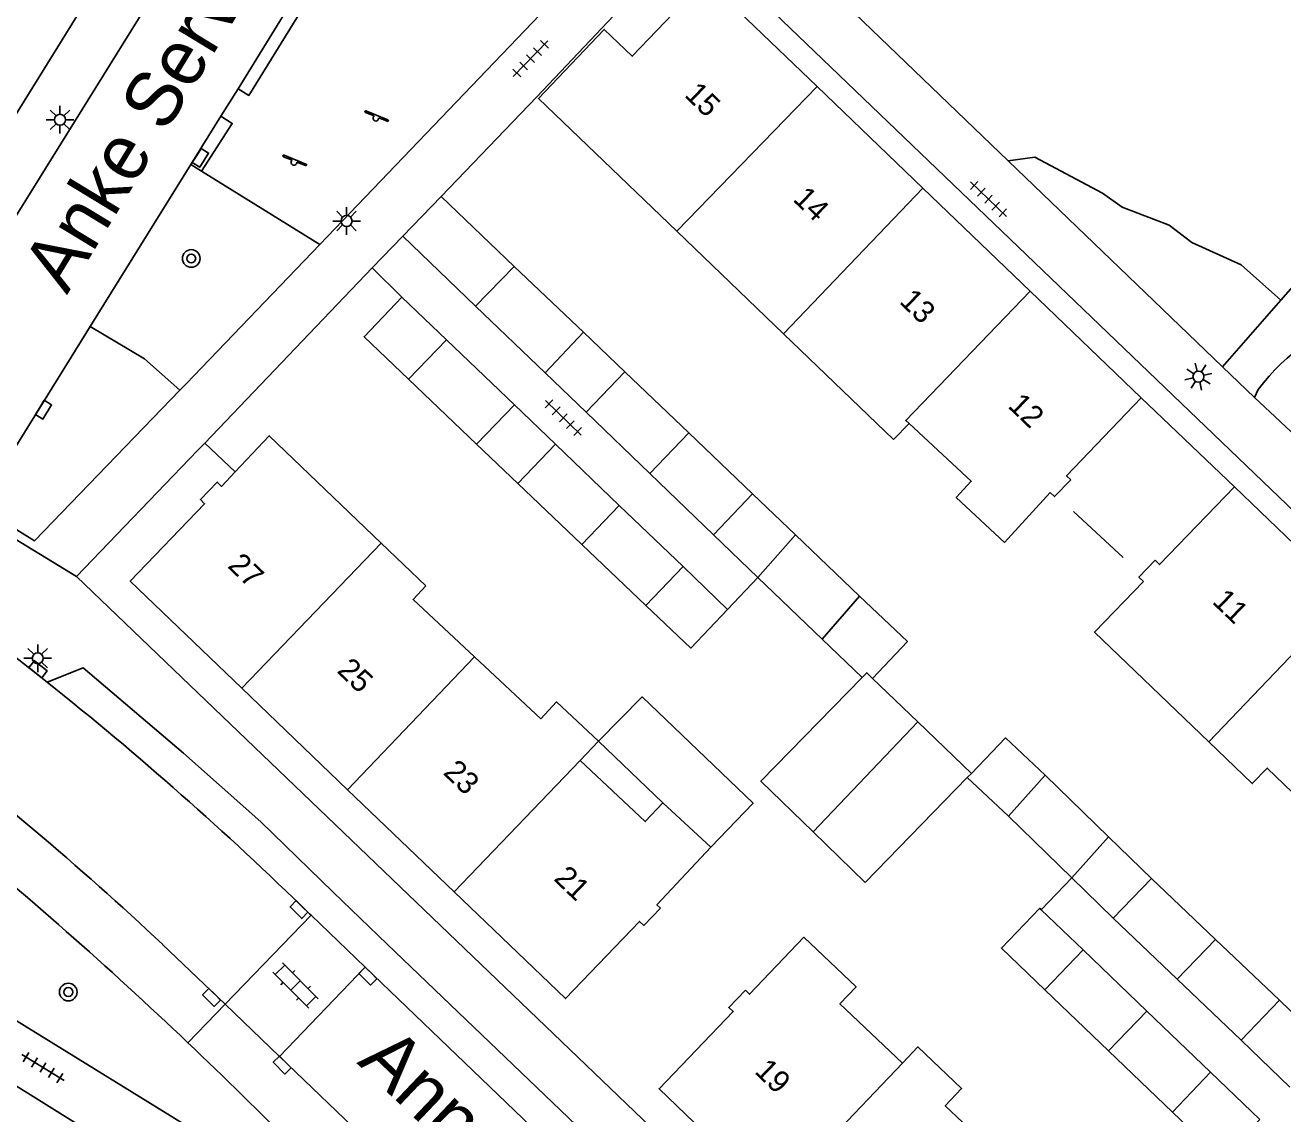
# Model space of a CAD drawing. Extents: x 128999 to 131010, y 395498 to 399007.
# Drawn here: x 130374.2 to 130431.2, y 398212.9 to 398262.2 of the extents above; entities that cross this region are included whole.
import ezdxf

# ---------------------------------------------------------------- set-up
doc = ezdxf.new("R2010")
doc.units = 0
for name, color, linetype in [('gg-afsc-erfafscheiding', 7, 'Continuous'), ('gg-afsc-muur', 7, 'Continuous'), ('gg-anno-huisnummerreeks BGT', 7, 'Continuous'), ('gg-anno-openbare ruimte label', 7, 'Continuous'), ('gg-bbg-bijgebouw', 7, 'Continuous'), ('gg-bbg-gedigitaliseerde bebouwing', 7, 'Continuous'), ('gg-bbg-gedigitaliseerde bijgebouw', 7, 'Continuous'), ('gg-bbg-hoofdgebouw', 7, 'Continuous'), ('gg-bbg-luifel en loopbrug', 7, 'Continuous'), ('gg-bbg-tussenscheiding', 7, 'Continuous'), ('gg-knt-verharding', 7, 'Continuous'), ('gg-knt-verharding nz', 7, 'Continuous'), ('gt-grn-groengrens', 7, 'Continuous'), ('gt-grn-vlakafsluiter', 7, 'Continuous'), ('gt-grn-weggrens', 7, 'Continuous'), ('gt-symb-boom', 7, 'Continuous'), ('gt-symb-klinker verharding', 7, 'Continuous'), ('gt-symb-kolk', 7, 'Continuous'), ('gt-symb-lichtmast', 7, 'Continuous'), ('gt-symb-speelvoorziening', 7, 'Continuous'), ('gt-symb-tegel verharding', 7, 'Continuous')]:
    doc.layers.add(name, color=color, linetype=linetype)

# ---------------------------------------------------------------- blocks, each defined once
blk = doc.blocks.new('gt0-KOLK')
at = {"layer": 'gt-symb-kolk'}
blk.add_lwpolyline([(0, 0), (0.375, 0), (0.375, 0.4), (-0.375, 0.4), (-0.375, 0), (0, 0)], dxfattribs=at)
blk = doc.blocks.new('gt0-BOOM')
at = {"layer": 'gt-symb-boom'}
for radius in [0.4, 0.2]:
    blk.add_circle((0, 0), radius, dxfattribs=at)
blk = doc.blocks.new('gt0-LMAST')
at = {"layer": 'gt-symb-lichtmast'}
for p, q in [((-0.005, 0.246), (-0.005, 0.621)), ((-0.182, 0.173), (-0.447, 0.438)), ((0.172, 0.173), (0.437, 0.438)), ((-0.255, -0.004), (-0.63, -0.004)), ((-0.182, -0.181), (-0.447, -0.446)), ((-0.005, -0.254), (-0.005, -0.629)), ((0.437, -0.446), (0.172, -0.181)), ((0.245, -0.004), (0.62, -0.004))]:
    blk.add_line(p, q, dxfattribs=at)
blk.add_circle((-0.005, -0.004), 0.25, dxfattribs=at)
blk = doc.blocks.new('gt0-TEG1')
at = {"layer": 'gt-symb-tegel verharding'}
for p, q in [((-1.125, 0), (1.125, 0)), ((-0.9, -0.25), (-0.9, 0.25)), ((-0.45, -0.25), (-0.45, 0.25)), ((0, -0.25), (0, 0.25)), ((0.45, -0.25), (0.45, 0.25)), ((0.9, -0.25), (0.9, 0.25))]:
    blk.add_line(p, q, dxfattribs=at)
blk = doc.blocks.new('gt0-KL1')
at = {"layer": 'gt-symb-klinker verharding'}
for p, q in [((-1.15, 0.3), (1.15, 0.3)), ((-1, -0.3), (-1, 0.3)), ((-0.5, 0.3), (-0.5, 0.45)), ((0, -0.3), (0, 0.3)), ((0.5, 0.3), (0.5, 0.45)), ((1, -0.3), (1, 0.3)), ((-1.15, -0.3), (1.15, -0.3)), ((-0.5, -0.45), (-0.5, -0.3)), ((0.5, -0.45), (0.5, -0.3))]:
    blk.add_line(p, q, dxfattribs=at)
blk = doc.blocks.new('gt0-SV')
at = {"layer": 'gt-symb-speelvoorziening'}
for p, q in [((-0.477, 0.255), (-0.08, 0.096)), ((0.542, -0.076), (-0.449, 0.324)), ((0.125, 0.014), (0.515, -0.143))]:
    blk.add_line(p, q, dxfattribs=at)
for centre, radius, start, end in [((-0.466, 0.291), 0.0369, 63.6251, 252.6602), ((-0.002, -0.005), 0.128, 127.6866, 8.5986), ((0.531, -0.111), 0.0363, 243.5085, 72.5436)]:
    blk.add_arc(centre, radius, start, end, dxfattribs=at)

msp = doc.modelspace()

# ---------------------------------------------------------------- linework, layer by layer
at = {"layer": 'gg-afsc-erfafscheiding'}
for p, q in [((130397.38, 398258.965), (130393.043, 398254.455)), ((130389.924, 398251.221), (130382.352, 398243.293)), ((130391.272, 398249.898), (130389.924, 398251.221)), ((130382.352, 398243.293), (130383.721, 398241.986)), ((130406.014, 398235.756), (130407.385, 398237.206))]:
    msp.add_line(p, q, dxfattribs=at)
at = {"layer": 'gg-afsc-muur'}
for p, q in [((130423.916, 398238.112), (130421.677, 398240.185)), ((130420.214, 398222.154), (130421.599, 398223.597))]:
    msp.add_line(p, q, dxfattribs=at)
at = {"layer": 'gg-bbg-bijgebouw'}
for p, q in [((130396.36, 398251.283), (130394.609, 398249.492)), ((130394.609, 398249.492), (130397.751, 398246.471)), ((130393.291, 398247.972), (130391.573, 398246.184)), ((130396.362, 398245.023), (130393.291, 398247.972)), ((130399.609, 398244.684), (130402.493, 398241.911)), ((130401.11, 398240.464), (130398.225, 398243.235)), ((130402.493, 398241.911), (130405.375, 398239.138)), ((130403.996, 398237.694), (130401.11, 398240.464)), ((130407.385, 398237.206), (130410.288, 398234.415))]:
    msp.add_line(p, q, dxfattribs=at)
at = {"layer": 'gg-bbg-gedigitaliseerde bebouwing'}
for p, q in [((130413.532, 398243.452), (130414.228, 398244.177)), ((130399.335, 398228.911), (130400.176, 398229.788)), ((130405.25, 398224.984), (130403.089, 398227.005))]:
    msp.add_line(p, q, dxfattribs=at)
for points in [[(130414.228, 398244.177), (130417.046, 398241.558), (130416.367, 398240.828), (130418.557, 398238.793), (130420.621, 398241.053)], [(130424.835, 398237.025), (130422.625, 398234.725), (130427.805, 398229.759)], [(130394.562, 398233.61), (130391.779, 398236.212), (130392.35, 398236.823)], [(130400.176, 398229.788), (130398.275, 398231.565), (130397.563, 398230.804), (130394.562, 398233.61)], [(130427.805, 398229.759), (130429.765, 398227.867), (130430.442, 398228.569), (130433.092, 398226.011)], [(130403.089, 398227.005), (130402.289, 398226.15), (130399.335, 398228.911)], [(130402.97, 398222.23), (130402.812, 398222.377), (130405.25, 398224.984)], [(130406.82, 398218.51), (130407.008, 398218.328), (130409.461, 398220.913), (130411.829, 398218.665), (130411.102, 398217.899), (130413.933, 398215.214)], [(130413.933, 398215.214), (130414.626, 398215.941), (130416.608, 398214.06), (130415.87, 398213.282), (130418.52, 398210.768)]]:
    msp.add_lwpolyline(points, dxfattribs=at)
at = {"layer": 'gg-bbg-gedigitaliseerde bijgebouw'}
for p, q in [((130399.494, 398248.305), (130396.36, 398251.283)), ((130399.494, 398248.305), (130397.751, 398246.471)), ((130394.653, 398243.245), (130391.573, 398246.184)), ((130401.36, 398246.515), (130399.609, 398244.684)), ((130404.255, 398243.754), (130401.36, 398246.515)), ((130396.362, 398245.023), (130394.653, 398243.245)), ((130404.255, 398243.754), (130407.146, 398240.99)), ((130398.225, 398243.235), (130396.526, 398241.458)), ((130399.421, 398238.697), (130396.526, 398241.458)), ((130407.146, 398240.99), (130405.375, 398239.138)), ((130399.421, 398238.697), (130402.316, 398235.936)), ((130409.092, 398239.13), (130407.385, 398237.206)), ((130409.092, 398239.13), (130411.98, 398236.362)), ((130403.996, 398237.694), (130402.316, 398235.936)), ((130411.98, 398236.362), (130410.288, 398234.415)), ((130414.629, 398230.66), (130412.573, 398232.635)), ((130414.629, 398230.66), (130417.056, 398228.332)), ((130416.867, 398228.138), (130412.242, 398223.385)), ((130417.056, 398228.332), (130416.867, 398228.138)), ((130420.387, 398228.255), (130418.732, 398226.387)), ((130423.254, 398225.465), (130420.387, 398228.255)), ((130421.599, 398223.597), (130418.732, 398226.387)), ((130409.884, 398225.68), (130412.242, 398223.385)), ((130423.254, 398225.465), (130421.599, 398223.597)), ((130423.474, 398221.77), (130425.203, 398223.572)), ((130428.101, 398220.815), (130425.203, 398223.572)), ((130426.372, 398219.013), (130423.474, 398221.77)), ((130428.101, 398220.815), (130430.999, 398218.058)), ((130422.108, 398220.337), (130420.378, 398218.533)), ((130424.993, 398217.567), (130422.108, 398220.337)), ((130426.372, 398219.013), (130429.27, 398216.256)), ((130423.263, 398215.763), (130420.378, 398218.533)), ((130424.993, 398217.567), (130427.878, 398214.797)), ((130429.27, 398216.256), (130430.999, 398218.058)), ((130423.263, 398215.763), (130426.148, 398212.993)), ((130427.878, 398214.797), (130426.148, 398212.993))]:
    msp.add_line(p, q, dxfattribs=at)
for points in [[(130412.099, 398232.674), (130407.526, 398227.975), (130409.884, 398225.68)], [(130412.099, 398232.674), (130412.31, 398232.891), (130412.573, 398232.635)]]:
    msp.add_lwpolyline(points, dxfattribs=at)
at = {"layer": 'gg-bbg-hoofdgebouw'}
for p, q in [((130410.075, 398259.43), (130405.02, 398264.29)), ((130410.075, 398259.43), (130414.853, 398254.836)), ((130414.853, 398254.836), (130419.709, 398250.167)), ((130408.546, 398248.241), (130403.715, 398252.881)), ((130419.709, 398250.167), (130424.73, 398245.34)), ((130413.532, 398243.452), (130408.546, 398248.241)), ((130434.096, 398236.354), (130428.96, 398241.31)), ((130392.35, 398236.823), (130390.336, 398238.755)), ((130388.811, 398227.589), (130384.019, 398232.186)), ((130393.634, 398222.962), (130388.811, 398227.589)), ((130378.312, 398211.38), (130372.35, 398215.077))]:
    msp.add_line(p, q, dxfattribs=at)
for points in [[(130403.715, 398252.881), (130397.45, 398258.899), (130400.431, 398262.019), (130401.698, 398260.81), (130405.02, 398264.29)], [(130424.73, 398245.34), (130421.36, 398241.81), (130421.55, 398241.63)], [(130390.336, 398238.755), (130385.267, 398243.618), (130383.721, 398241.986)], [(130384.019, 398232.186), (130378.97, 398237.03), (130382.34, 398240.54), (130382.15, 398240.73), (130382.91, 398241.52), (130383.1, 398241.33), (130383.721, 398241.986)], [(130421.55, 398241.63), (130420.816, 398240.866), (130420.621, 398241.053)], [(130428.96, 398241.31), (130425.57, 398237.79), (130425.37, 398237.98)], [(130425.37, 398237.98), (130424.636, 398237.216), (130424.835, 398237.025)], [(130402.97, 398222.23), (130402.22, 398221.45), (130402.03, 398221.63), (130398.67, 398218.13), (130393.634, 398222.962)], [(130408.084, 398209.081), (130402.91, 398214.05), (130406.27, 398217.55), (130406.07, 398217.73), (130406.82, 398218.51)]]:
    msp.add_lwpolyline(points, dxfattribs=at)
at = {"layer": 'gg-bbg-luifel en loopbrug'}
for p, q in [((130393.043, 398254.455), (130391.313, 398252.656)), ((130396.36, 398251.283), (130393.043, 398254.455)), ((130391.313, 398252.656), (130394.609, 398249.492)), ((130393.291, 398247.972), (130391.272, 398249.898)), ((130399.494, 398248.305), (130401.36, 398246.515)), ((130397.751, 398246.471), (130399.609, 398244.684)), ((130398.225, 398243.235), (130396.362, 398245.023)), ((130394.653, 398243.245), (130396.526, 398241.458)), ((130407.146, 398240.99), (130409.092, 398239.13)), ((130405.375, 398239.138), (130407.385, 398237.206)), ((130406.014, 398235.756), (130403.996, 398237.694)), ((130410.288, 398234.415), (130412.099, 398232.674)), ((130403.089, 398227.005), (130400.176, 398229.788)), ((130418.732, 398226.387), (130416.867, 398228.138)), ((130423.254, 398225.465), (130425.203, 398223.572)), ((130421.599, 398223.597), (130423.474, 398221.77)), ((130420.214, 398222.154), (130422.108, 398220.337)), ((130433.197, 398215.925), (130430.999, 398218.058)), ((130431.466, 398214.121), (130429.27, 398216.256)), ((130430.103, 398212.662), (130427.878, 398214.797))]:
    msp.add_line(p, q, dxfattribs=at)
for points in [[(130391.272, 398249.898), (130389.56, 398248.103), (130391.573, 398246.184)], [(130411.98, 398236.362), (130414.158, 398234.297), (130412.573, 398232.635)], [(130406.014, 398235.756), (130404.343, 398234.003), (130402.316, 398235.936)], [(130400.176, 398229.788), (130402.149, 398231.798), (130407.168, 398226.983), (130405.25, 398224.984)], [(130420.387, 398228.255), (130418.595, 398229.936), (130417.056, 398228.332)], [(130420.214, 398222.154), (130420.142, 398222.223), (130418.412, 398220.421), (130420.378, 398218.533)], [(130430.103, 398212.662), (130428.372, 398210.858), (130426.148, 398212.993)]]:
    msp.add_lwpolyline(points, dxfattribs=at)
at = {"layer": 'gg-bbg-tussenscheiding'}
for p, q in [((130403.715, 398252.881), (130410.075, 398259.43)), ((130414.853, 398254.836), (130408.546, 398248.241)), ((130404.255, 398243.754), (130402.493, 398241.911)), ((130401.11, 398240.464), (130399.421, 398238.697)), ((130390.336, 398238.755), (130384.019, 398232.186)), ((130434.096, 398236.354), (130427.805, 398229.759)), ((130394.562, 398233.61), (130388.811, 398227.589)), ((130409.884, 398225.68), (130414.629, 398230.66)), ((130399.335, 398228.911), (130393.634, 398222.962)), ((130426.372, 398219.013), (130428.101, 398220.815)), ((130424.993, 398217.567), (130423.263, 398215.763)), ((130413.933, 398215.214), (130408.084, 398209.081))]:
    msp.add_line(p, q, dxfattribs=at)
msp.add_lwpolyline([(130419.709, 398250.167), (130414.079, 398244.315), (130414.228, 398244.177)], dxfattribs=at)
at = {"layer": 'gg-knt-verharding'}
for p, q in [((130397.958, 398292.446), (130367.64, 398243.665)), ((130406.12, 398268.19), (130418.718, 398256.072)), ((130435.477, 398236.513), (130404.367, 398266.382)), ((130403.642, 398265.613), (130397.38, 398258.965)), ((130383.851, 398259.337), (130386.233, 398263.174)), ((130397.864, 398263.039), (130387.558, 398252.289)), ((130383.075, 398258.089), (130383.851, 398259.337)), ((130381.715, 398255.899), (130383.075, 398258.089)), ((130377.162, 398248.566), (130381.715, 398255.899)), ((130428.42, 398246.74), (130418.718, 398256.072)), ((130387.558, 398252.289), (130382.197, 398255.6)), ((130431.066, 398249.767), (130428.42, 398246.74)), ((130372.305, 398240.749), (130377.162, 398248.566)), ((130428.42, 398246.74), (130429.86, 398245.35)), ((130429.86, 398245.35), (130430.04, 398245.717)), ((130436.628, 398239.01), (130429.86, 398245.35)), ((130382.352, 398243.293), (130382.021, 398242.948)), ((130382.021, 398242.948), (130376.54, 398237.24)), ((130423.755, 398191.977), (130376.54, 398237.24)), ((130387.156, 398221.906), (130383.264, 398217.876)), ((130383.264, 398217.876), (130380.44, 398220.58)), ((130385.729, 398215.516), (130389.603, 398219.56)), ((130385.729, 398215.516), (130383.264, 398217.876)), ((130390.756, 398210.703), (130385.729, 398215.516))]:
    msp.add_line(p, q, dxfattribs=at)
for points in [[(130366.459, 398246.35), (130397.38, 398296.26), (130398.85, 398295.34), (130398.69, 398295.08), (130399.36, 398294.669)], [(130389.834, 398267.936), (130384.337, 398259.035), (130383.851, 398259.337)], [(130382.197, 398255.6), (130383.591, 398257.768), (130383.075, 398258.089)], [(130387.558, 398252.289), (130381.5, 398245.97), (130381.221, 398245.681)], [(130431.066, 398249.767), (130432.833, 398251.788), (130433.39, 398252.341)], [(130381.221, 398245.681), (130374.645, 398238.868), (130372.108, 398240.429)], [(130375.217, 398232.46), (130372.553, 398234.538), (130369.842, 398236.56)], [(130375.217, 398232.46), (130376.845, 398233.104), (130381.391, 398229.244), (130384.885, 398226.136), (130388.16, 398222.945), (130390.601, 398220.601), (130411.661, 398200.433), (130411.308, 398198.753)], [(130385.36, 398210), (130367.33, 398221.13), (130370.394, 398226.016)]]:
    msp.add_lwpolyline(points, dxfattribs=at)
for centre, radius, start, end in [((130436.873, 398240.723), 8.463, 102.2803, 143.8403), ((130281.611, 398115.467), 144.278, 46.7648, 59.15463), ((130237.79, 398064.612), 208.89, 46.49926, 50.5945), ((130237.706, 398064.54), 209, 44.61158, 46.49635)]:
    msp.add_arc(centre, radius, start, end, dxfattribs=at)
at = {"layer": 'gg-knt-verharding nz'}
for p, q in [((130391.313, 398252.656), (130389.924, 398251.221)), ((130387.156, 398221.906), (130387.085, 398221.974)), ((130389.603, 398219.56), (130387.156, 398221.906)), ((130411.308, 398198.753), (130389.603, 398219.56))]:
    msp.add_line(p, q, dxfattribs=at)
msp.add_arc((130277.327, 398109.71), 157.003, 45.64678, 51.42865, dxfattribs=at)
at = {"layer": 'gt-grn-groengrens'}
msp.add_line((130382.197, 398255.6), (130381.715, 398255.899), dxfattribs=at)
for points in [[(130418.718, 398256.072), (130419.916, 398256.236), (130422.984, 398254.607), (130423.881, 398253.968), (130426.002, 398253.151), (130427.035, 398252.38), (130429.261, 398251.368), (130431.066, 398249.767)], [(130377.162, 398248.566), (130379.619, 398247.099), (130381.221, 398245.681)]]:
    msp.add_lwpolyline(points, dxfattribs=at)
at = {"layer": 'gt-grn-vlakafsluiter'}
msp.add_line((130424.73, 398245.34), (130428.96, 398241.31), dxfattribs=at)
at = {"layer": 'gt-grn-weggrens'}
for p, q in [((130371.892, 398240.078), (130376.54, 398237.24)), ((130383.264, 398217.876), (130381.582, 398216.134))]:
    msp.add_line(p, q, dxfattribs=at)

# ---------------------------------------------------------------- block references
at = {"layer": 'gt-symb-boom'}
for p in [(130381.735, 398251.649), (130376.168, 398218.429)]:
    msp.add_blockref('gt0-BOOM', p, dxfattribs=at)
at = {"layer": 'gt-symb-klinker verharding', "rotation": 135}
msp.add_blockref('gt0-KL1', (130386.46, 398218.728), dxfattribs=at)
at = {"layer": 'gt-symb-kolk'}
for p, rotation in [((130381.981, 398256.312), -121.87781647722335), ((130374.876, 398244.907), -121.72006011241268), ((130374.677, 398232.889), -38.46294706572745), ((130386.753, 398222.306), 134.9999999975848), ((130389.873, 398219.293), 135), ((130382.797, 398218.326), 135), ((130385.991, 398215.265), 135.0000000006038)]:
    msp.add_blockref('gt0-KOLK', p, dxfattribs=dict(at, rotation=rotation))
at = {"layer": 'gt-symb-lichtmast'}
for p in [(130375.795, 398257.934), (130388.77, 398253.349), (130374.791, 398233.55)]:
    msp.add_blockref('gt0-LMAST', p, dxfattribs=at)
at = {"layer": 'gt-symb-lichtmast', "rotation": 58.27993988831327}
msp.add_blockref('gt0-LMAST', (130427.328, 398246.307), dxfattribs=at)
at = {"layer": 'gt-symb-speelvoorziening'}
for p in [(130390.094, 398258.006), (130386.386, 398256.003)]:
    msp.add_blockref('gt0-SV', p, dxfattribs=at)
at = {"layer": 'gt-symb-tegel verharding'}
for p, rotation in [((130397.095, 398260.694), -133.9465895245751), ((130417.825, 398254.335), -43.86557836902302), ((130398.577, 398244.435), -44.108624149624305), ((130375.022, 398215.007), -31.671318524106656)]:
    msp.add_blockref('gt0-TEG1', p, dxfattribs=dict(at, rotation=rotation))

# ---------------------------------------------------------------- texts
at = {"layer": 'gg-anno-huisnummerreeks BGT'}
for s, rotation, p in [('15', 316.1, (130404.014, 398259.017)), ('14', 316.1, (130408.93, 398254.29)), ('13', 316.1, (130413.747, 398249.658)), ('12', 316.1, (130418.662, 398244.933)), ('27', 316.2, (130383.341, 398237.686)), ('11', 316.1, (130427.911, 398236.068)), ('25', 316.2, (130388.291, 398232.938)), ('23', 316.2, (130393.098, 398228.326)), ('21', 316.2, (130398.104, 398223.523)), ('19', 316.1, (130407.191, 398214.793))]:
    msp.add_text(s, height=1, rotation=rotation, dxfattribs=at).set_placement(p)
at = {"layer": 'gg-anno-openbare ruimte label'}
for s, rotation, p in [('Anke Servaeshof', 58.7, (130376.106, 398249.977)), ('Anna Blamanweg', 316.5, (130389.202, 398215.219))]:
    msp.add_text(s, height=2.5, rotation=rotation, dxfattribs=at).set_placement(p)

doc.saveas('drawing.dxf')
